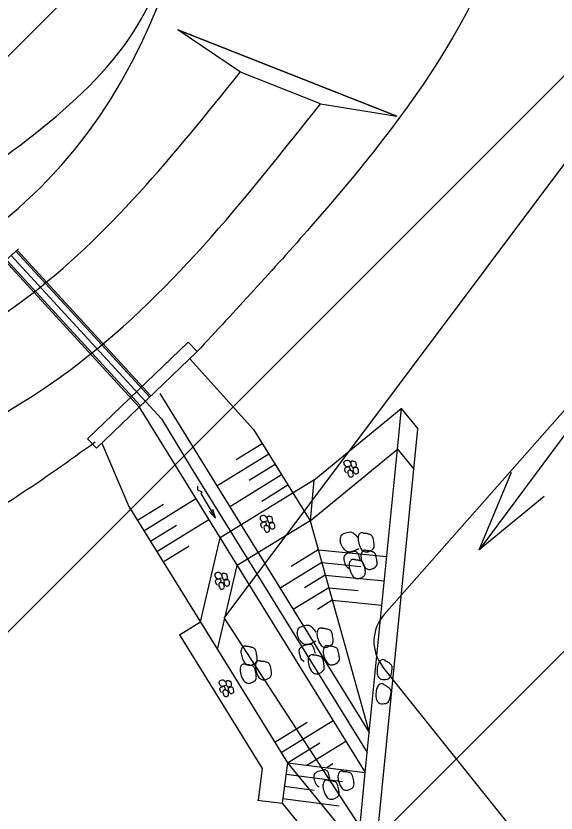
# Model space of a CAD drawing. Extents: x -510185 to -506993, y -1126306 to -1123642.
# Drawn here: x -508751.94 to -508738.67, y -1124534.1 to -1124514.51 of the extents above; entities that cross this region are included whole.
import ezdxf

# ---------------------------------------------------------------- set-up
doc = ezdxf.new("R2010")
doc.units = 0
for name, color, linetype in [('Implicitní', 7, 'Continuous'), ('nadrze', 7, 'Continuous'), ('navrh', 7, 'Continuous'), ('parcelni hranice', 7, 'Continuous'), ('u_soutok', 7, 'Continuous'), ('u_stávající', 7, 'Continuous'), ('u_tok Luha', 7, 'Continuous'), ('ˇ3', 7, 'Continuous')]:
    doc.layers.add(name, color=color, linetype=linetype)

msp = doc.modelspace()

# ---------------------------------------------------------------- linework, layer by layer
at = {"layer": 'Implicitní'}
for p, q in [((-508747.664, -1124522.948), (-508746.104, -1124524.672)), ((-508749.837, -1124525.008), (-508749.166, -1124526.565))]:
    msp.add_line(p, q, dxfattribs=at)
at = {"layer": 'nadrze'}
for points in [[(-508758.084, -1124522.966), (-508751.166, -1124518.548), (-508747.556, -1124502.487), (-508763.536, -1124481.116), (-508775.69, -1124469.221), (-508793.096, -1124450.833), (-508796.149, -1124485.614), (-508787.082, -1124507.489)], [(-508753.301, -1124518.751), (-508748.505, -1124513.848), (-508747.944, -1124511.408), (-508747.877, -1124503.617), (-508763.277, -1124483.022), (-508775.389, -1124471.168), (-508791.281, -1124454.38), (-508794.117, -1124486.703), (-508785.145, -1124508.352)], [(-508755.676, -1124485.632), (-508742.526, -1124501.531), (-508739.634, -1124510.528), (-508744.695, -1124519.685), (-508747.489, -1124522.757)], [(-508779.802, -1124516.685), (-508767.213, -1124524.461), (-508762.629, -1124525.007), (-508751.711, -1124521.458), (-508746.431, -1124515.893)], [(-508779.771, -1124519.358), (-508767.869, -1124526.397), (-508762.429, -1124527.045), (-508750.599, -1124523.199), (-508744.46, -1124516.669)], [(-508749.997, -1124524.987), (-508753.932, -1124527.477), (-508769.917, -1124526.995), (-508779.771, -1124519.358)]]:
    msp.add_spline(points, degree=3, dxfattribs=at)
at = {"layer": 'navrh'}
for p, q in [((-508742.587, -1124516.977), (-508747.968, -1124514.857)), ((-508746.429, -1124515.893), (-508747.968, -1124514.857)), ((-508744.459, -1124516.669), (-508746.429, -1124515.893)), ((-508744.459, -1124516.669), (-508742.587, -1124516.977)), ((-508751.882, -1124520.235), (-508752.302, -1124520.612)), ((-508748.656, -1124523.877), (-508751.944, -1124520.29)), ((-508748.628, -1124523.849), (-508751.914, -1124520.263)), ((-508748.913, -1124524.123), (-508752.208, -1124520.528)), ((-508748.885, -1124524.095), (-508752.179, -1124520.501))]:
    msp.add_line(p, q, dxfattribs=at)
for points in [[(-508747.968, -1124514.857), (-508742.587, -1124516.977)], [(-508752.062, -1124520.396), (-508748.365, -1124524.412), (-508747.635, -1124525.618)]]:
    msp.add_lwpolyline(points, dxfattribs=at)
msp.add_lwpolyline([(-508750.188, -1124524.904), (-508747.711, -1124522.531), (-508747.491, -1124522.76), (-508749.968, -1124525.133)], close=True, dxfattribs=at)
at = {"layer": 'parcelni hranice'}
for q in [(-508735.88, -1124514.69), (-508733.56, -1124549.66)]:
    msp.add_line((-508746.83, -1124529.31), q, dxfattribs=at)
at = {"layer": 'u_soutok'}
for p, q in [((-508748.412, -1124523.792), (-508743.262, -1124532.121)), ((-508748.913, -1124524.122), (-508743.359, -1124533.104)), ((-508744.627, -1124525.918), (-508742.478, -1124524.158)), ((-508742.568, -1124525.154), (-508742.469, -1124524.15)), ((-508742.478, -1124524.158), (-508742.067, -1124524.66)), ((-508746.104, -1124524.672), (-508744.718, -1124526.914)), ((-508743.155, -1124535.593), (-508742.067, -1124524.66)), ((-508746.529, -1124525.41), (-508745.891, -1124525.016)), ((-508747.009, -1124526.06), (-508745.733, -1124525.271)), ((-508744.718, -1124526.914), (-508742.568, -1124525.154)), ((-508743.262, -1124532.121), (-508742.568, -1124525.154)), ((-508742.568, -1124525.154), (-508742.157, -1124525.656)), ((-508747.635, -1124525.618), (-508743.311, -1124532.612)), ((-508746.214, -1124525.921), (-508745.576, -1124525.526)), ((-508746.694, -1124526.57), (-508745.418, -1124525.781)), ((-508744.627, -1124525.918), (-508746.924, -1124527.338)), ((-508745.898, -1124526.431), (-508745.26, -1124526.036)), ((-508744.627, -1124525.918), (-508744.718, -1124526.914)), ((-508748.798, -1124527.161), (-508747.522, -1124526.372)), ((-508749.166, -1124526.565), (-508746.991, -1124530.083)), ((-508748.955, -1124526.905), (-508748.317, -1124526.511)), ((-508748.64, -1124527.416), (-508748.002, -1124527.021)), ((-508748.482, -1124527.671), (-508747.206, -1124526.882)), ((-508744.718, -1124526.914), (-508746.504, -1124528.018)), ((-508744.718, -1124526.914), (-508743.262, -1124532.121)), ((-508747.411, -1124529.403), (-508746.924, -1124527.338)), ((-508748.324, -1124527.926), (-508747.686, -1124527.532)), ((-508744.517, -1124527.63), (-508745.181, -1124528.041)), ((-508744.517, -1124527.63), (-508742.832, -1124527.798)), ((-508746.991, -1124530.083), (-508746.504, -1124528.018)), ((-508744.431, -1124527.94), (-508745.455, -1124528.574)), ((-508744.431, -1124527.94), (-508743.471, -1124528.036)), ((-508744.344, -1124528.25), (-508744.856, -1124528.567)), ((-508744.344, -1124528.25), (-508742.891, -1124528.395)), ((-508744.257, -1124528.561), (-508745.129, -1124529.1)), ((-508744.257, -1124528.561), (-508743.531, -1124528.633)), ((-508744.17, -1124528.871), (-508744.531, -1124529.093)), ((-508744.17, -1124528.871), (-508742.95, -1124528.992)), ((-508747.922, -1124529.718), (-508747.411, -1124529.403)), ((-508747.922, -1124529.718), (-508745.892, -1124533)), ((-508746.991, -1124530.083), (-508745.27, -1124532.866)), ((-508745.585, -1124532.356), (-508744.789, -1124531.863)), ((-508745.428, -1124532.611), (-508744.152, -1124531.822)), ((-508743.359, -1124533.104), (-508743.262, -1124532.121)), ((-508744.795, -1124532.925), (-508743.836, -1124532.332)), ((-508745.27, -1124532.866), (-508744.473, -1124532.374)), ((-508745.27, -1124532.866), (-508745.399, -1124533.858)), ((-508745.27, -1124532.866), (-508743.359, -1124533.104)), ((-508745.27, -1124532.866), (-508743.545, -1124534.972)), ((-508744.32, -1124532.984), (-508744.158, -1124532.884)), ((-508745.892, -1124533), (-508745.994, -1124533.78)), ((-508743.545, -1124534.972), (-508743.359, -1124533.104)), ((-508743.922, -1124533.332), (-508745.307, -1124533.151)), ((-508744.62, -1124533.543), (-508745.346, -1124533.449)), ((-508746.005, -1124533.779), (-508745.399, -1124533.858)), ((-508745.399, -1124533.858), (-508743.647, -1124535.997)), ((-508744, -1124533.927), (-508745.385, -1124533.746))]:
    msp.add_line(p, q, dxfattribs=at)
msp.add_lwpolyline([(-508747.486, -1124526.065), (-508747.486, -1124526.153), (-508747.38, -1124526.206), (-508747.401, -1124526.248), (-508747.04, -1124526.856), (-508747.196, -1124526.684), (-508747.04, -1124526.856), (-508747.11, -1124526.637)], dxfattribs=at)
for points in [[(-508743.883, -1124525.496), (-508743.869, -1124525.451), (-508743.835, -1124525.433), (-508743.788, -1124525.427), (-508743.759, -1124525.444), (-508743.726, -1124525.486)], [(-508743.668, -1124525.452), (-508743.696, -1124525.454), (-508743.712, -1124525.475), (-508743.715, -1124525.514), (-508743.7, -1124525.565), (-508743.679, -1124525.6), (-508743.643, -1124525.615), (-508743.617, -1124525.608), (-508743.58, -1124525.577), (-508743.578, -1124525.544), (-508743.587, -1124525.499), (-508743.6, -1124525.473), (-508743.625, -1124525.461), (-508743.652, -1124525.456), (-508743.673, -1124525.455)], [(-508743.725, -1124525.562), (-508743.74, -1124525.572), (-508743.775, -1124525.586), (-508743.813, -1124525.592), (-508743.834, -1124525.585), (-508743.849, -1124525.57), (-508743.875, -1124525.529), (-508743.885, -1124525.491)], [(-508743.825, -1124525.739), (-508743.853, -1124525.708), (-508743.86, -1124525.683), (-508743.866, -1124525.639), (-508743.843, -1124525.608), (-508743.796, -1124525.591), (-508743.768, -1124525.589), (-508743.75, -1124525.608), (-508743.737, -1124525.651), (-508743.731, -1124525.664)], [(-508743.615, -1124525.602), (-508743.643, -1124525.604), (-508743.658, -1124525.625), (-508743.661, -1124525.664), (-508743.647, -1124525.715), (-508743.625, -1124525.75), (-508743.589, -1124525.765), (-508743.563, -1124525.758), (-508743.527, -1124525.727), (-508743.525, -1124525.694), (-508743.534, -1124525.649), (-508743.547, -1124525.623), (-508743.572, -1124525.611), (-508743.598, -1124525.606), (-508743.619, -1124525.605)], [(-508743.744, -1124525.68), (-508743.772, -1124525.681), (-508743.787, -1124525.702), (-508743.79, -1124525.741), (-508743.776, -1124525.792), (-508743.754, -1124525.827), (-508743.718, -1124525.842), (-508743.692, -1124525.835), (-508743.655, -1124525.805), (-508743.654, -1124525.771), (-508743.663, -1124525.726), (-508743.676, -1124525.7), (-508743.701, -1124525.689), (-508743.727, -1124525.683), (-508743.748, -1124525.683)], [(-508745.783, -1124526.917), (-508745.797, -1124526.927), (-508745.832, -1124526.942), (-508745.87, -1124526.947), (-508745.892, -1124526.94), (-508745.906, -1124526.925), (-508745.933, -1124526.884), (-508745.942, -1124526.847)], [(-508745.94, -1124526.851), (-508745.926, -1124526.806), (-508745.892, -1124526.788), (-508745.845, -1124526.782), (-508745.816, -1124526.799), (-508745.783, -1124526.841)], [(-508745.725, -1124526.807), (-508745.754, -1124526.809), (-508745.769, -1124526.83), (-508745.772, -1124526.869), (-508745.758, -1124526.92), (-508745.736, -1124526.955), (-508745.7, -1124526.97), (-508745.674, -1124526.963), (-508745.637, -1124526.933), (-508745.636, -1124526.899), (-508745.644, -1124526.854), (-508745.657, -1124526.828), (-508745.682, -1124526.816), (-508745.709, -1124526.811), (-508745.73, -1124526.811)], [(-508745.882, -1124527.094), (-508745.911, -1124527.063), (-508745.918, -1124527.038), (-508745.924, -1124526.994), (-508745.901, -1124526.963), (-508745.853, -1124526.946), (-508745.826, -1124526.944), (-508745.807, -1124526.963), (-508745.794, -1124527.006), (-508745.789, -1124527.019)], [(-508745.801, -1124527.035), (-508745.829, -1124527.036), (-508745.845, -1124527.057), (-508745.848, -1124527.096), (-508745.833, -1124527.147), (-508745.811, -1124527.182), (-508745.776, -1124527.197), (-508745.749, -1124527.191), (-508745.713, -1124527.16), (-508745.711, -1124527.127), (-508745.72, -1124527.081), (-508745.733, -1124527.055), (-508745.758, -1124527.044), (-508745.785, -1124527.038), (-508745.806, -1124527.038)], [(-508745.672, -1124526.957), (-508745.7, -1124526.959), (-508745.716, -1124526.98), (-508745.719, -1124527.019), (-508745.704, -1124527.07), (-508745.683, -1124527.105), (-508745.647, -1124527.12), (-508745.621, -1124527.113), (-508745.584, -1124527.083), (-508745.582, -1124527.049), (-508745.591, -1124527.004), (-508745.604, -1124526.978), (-508745.629, -1124526.966), (-508745.656, -1124526.961), (-508745.677, -1124526.961)], [(-508743.976, -1124527.393), (-508743.935, -1124527.262), (-508743.838, -1124527.212), (-508743.702, -1124527.193), (-508743.618, -1124527.243), (-508743.523, -1124527.362)], [(-508743.401, -1124527.217), (-508743.483, -1124527.221), (-508743.527, -1124527.281), (-508743.536, -1124527.393), (-508743.495, -1124527.54), (-508743.432, -1124527.641), (-508743.328, -1124527.685), (-508743.253, -1124527.665), (-508743.148, -1124527.577), (-508743.144, -1124527.481), (-508743.168, -1124527.35), (-508743.206, -1124527.276), (-508743.278, -1124527.242), (-508743.355, -1124527.226), (-508743.415, -1124527.226)], [(-508743.517, -1124527.596), (-508743.56, -1124527.623), (-508743.66, -1124527.666), (-508743.769, -1124527.683), (-508743.831, -1124527.661), (-508743.873, -1124527.619), (-508743.949, -1124527.499), (-508743.976, -1124527.392)], [(-508743.759, -1124528.101), (-508743.84, -1124528.011), (-508743.861, -1124527.939), (-508743.878, -1124527.812), (-508743.812, -1124527.723), (-508743.675, -1124527.674), (-508743.596, -1124527.668), (-508743.543, -1124527.723), (-508743.504, -1124527.848), (-508743.489, -1124527.885)], [(-508743.33, -1124527.645), (-508743.412, -1124527.649), (-508743.456, -1124527.709), (-508743.465, -1124527.821), (-508743.424, -1124527.968), (-508743.361, -1124528.069), (-508743.257, -1124528.113), (-508743.182, -1124528.093), (-508743.077, -1124528.005), (-508743.072, -1124527.909), (-508743.097, -1124527.778), (-508743.135, -1124527.704), (-508743.207, -1124527.67), (-508743.284, -1124527.654), (-508743.344, -1124527.654)], [(-508743.619, -1124527.871), (-508743.7, -1124527.876), (-508743.745, -1124527.935), (-508743.754, -1124528.048), (-508743.712, -1124528.195), (-508743.649, -1124528.296), (-508743.546, -1124528.34), (-508743.471, -1124528.32), (-508743.365, -1124528.232), (-508743.361, -1124528.136), (-508743.386, -1124528.005), (-508743.423, -1124527.93), (-508743.495, -1124527.897), (-508743.572, -1124527.881), (-508743.633, -1124527.88)], [(-508747.053, -1124528.252), (-508747.039, -1124528.206), (-508747.005, -1124528.189), (-508746.958, -1124528.182), (-508746.929, -1124528.2), (-508746.896, -1124528.241)], [(-508746.838, -1124528.208), (-508746.867, -1124528.209), (-508746.882, -1124528.23), (-508746.885, -1124528.269), (-508746.871, -1124528.32), (-508746.849, -1124528.355), (-508746.813, -1124528.371), (-508746.787, -1124528.364), (-508746.75, -1124528.333), (-508746.749, -1124528.3), (-508746.757, -1124528.254), (-508746.77, -1124528.228), (-508746.795, -1124528.217), (-508746.822, -1124528.211), (-508746.843, -1124528.211)], [(-508746.896, -1124528.318), (-508746.91, -1124528.327), (-508746.945, -1124528.342), (-508746.983, -1124528.348), (-508747.005, -1124528.34), (-508747.019, -1124528.326), (-508747.046, -1124528.284), (-508747.055, -1124528.247)], [(-508746.995, -1124528.495), (-508747.024, -1124528.463), (-508747.031, -1124528.438), (-508747.037, -1124528.394), (-508747.014, -1124528.363), (-508746.966, -1124528.346), (-508746.939, -1124528.344), (-508746.92, -1124528.363), (-508746.907, -1124528.407), (-508746.902, -1124528.42)], [(-508746.785, -1124528.358), (-508746.813, -1124528.359), (-508746.829, -1124528.38), (-508746.832, -1124528.419), (-508746.817, -1124528.47), (-508746.796, -1124528.505), (-508746.76, -1124528.521), (-508746.734, -1124528.514), (-508746.697, -1124528.483), (-508746.695, -1124528.45), (-508746.704, -1124528.404), (-508746.717, -1124528.378), (-508746.742, -1124528.367), (-508746.769, -1124528.361), (-508746.79, -1124528.361)], [(-508746.914, -1124528.435), (-508746.942, -1124528.437), (-508746.958, -1124528.457), (-508746.961, -1124528.497), (-508746.946, -1124528.548), (-508746.924, -1124528.583), (-508746.889, -1124528.598), (-508746.863, -1124528.591), (-508746.826, -1124528.56), (-508746.824, -1124528.527), (-508746.833, -1124528.482), (-508746.846, -1124528.456), (-508746.871, -1124528.444), (-508746.898, -1124528.439), (-508746.919, -1124528.438)], [(-508745.03, -1124529.682), (-508744.989, -1124529.551), (-508744.891, -1124529.501), (-508744.756, -1124529.482), (-508744.672, -1124529.533), (-508744.577, -1124529.652)], [(-508744.41, -1124529.556), (-508744.492, -1124529.56), (-508744.536, -1124529.62), (-508744.545, -1124529.733), (-508744.504, -1124529.88), (-508744.441, -1124529.981), (-508744.337, -1124530.025), (-508744.262, -1124530.005), (-508744.157, -1124529.916), (-508744.153, -1124529.82), (-508744.177, -1124529.69), (-508744.215, -1124529.615), (-508744.287, -1124529.582), (-508744.364, -1124529.566), (-508744.424, -1124529.565)], [(-508744.575, -1124529.872), (-508744.618, -1124529.9), (-508744.718, -1124529.942), (-508744.827, -1124529.959), (-508744.889, -1124529.938), (-508744.932, -1124529.895), (-508745.007, -1124529.776), (-508745.034, -1124529.669)], [(-508744.863, -1124530.382), (-508744.944, -1124530.292), (-508744.964, -1124530.22), (-508744.982, -1124530.093), (-508744.915, -1124530.004), (-508744.779, -1124529.955), (-508744.699, -1124529.949), (-508744.647, -1124530.004), (-508744.608, -1124530.128), (-508744.592, -1124530.166)], [(-508744.257, -1124529.988), (-508744.338, -1124529.992), (-508744.382, -1124530.052), (-508744.392, -1124530.165), (-508744.35, -1124530.312), (-508744.287, -1124530.412), (-508744.184, -1124530.457), (-508744.109, -1124530.437), (-508744.003, -1124530.348), (-508743.999, -1124530.252), (-508744.024, -1124530.122), (-508744.061, -1124530.047), (-508744.133, -1124530.014), (-508744.21, -1124529.998), (-508744.271, -1124529.997)], [(-508746.277, -1124530), (-508746.358, -1124530.004), (-508746.402, -1124530.064), (-508746.412, -1124530.177), (-508746.37, -1124530.323), (-508746.307, -1124530.424), (-508746.204, -1124530.468), (-508746.129, -1124530.448), (-508746.023, -1124530.36), (-508746.019, -1124530.264), (-508746.044, -1124530.133), (-508746.081, -1124530.059), (-508746.153, -1124530.026), (-508746.23, -1124530.009), (-508746.291, -1124530.009)], [(-508745.924, -1124530.362), (-508746.005, -1124530.366), (-508746.05, -1124530.426), (-508746.059, -1124530.539), (-508746.018, -1124530.686), (-508745.954, -1124530.786), (-508745.851, -1124530.83), (-508745.776, -1124530.81), (-508745.67, -1124530.722), (-508745.666, -1124530.626), (-508745.691, -1124530.495), (-508745.728, -1124530.421), (-508745.801, -1124530.388), (-508745.878, -1124530.371), (-508745.938, -1124530.371)], [(-508744.628, -1124530.211), (-508744.709, -1124530.215), (-508744.754, -1124530.275), (-508744.763, -1124530.388), (-508744.722, -1124530.535), (-508744.658, -1124530.635), (-508744.555, -1124530.679), (-508744.48, -1124530.659), (-508744.374, -1124530.571), (-508744.37, -1124530.475), (-508744.395, -1124530.344), (-508744.432, -1124530.27), (-508744.504, -1124530.237), (-508744.581, -1124530.22), (-508744.642, -1124530.22)], [(-508742.863, -1124530.353), (-508742.94, -1124530.326), (-508743.003, -1124530.364), (-508743.054, -1124530.464), (-508743.071, -1124530.614), (-508743.051, -1124530.731), (-508742.973, -1124530.81), (-508742.897, -1124530.82), (-508742.767, -1124530.779), (-508742.727, -1124530.692), (-508742.7, -1124530.563), (-508742.706, -1124530.481), (-508742.76, -1124530.423), (-508742.824, -1124530.379), (-508742.88, -1124530.356)], [(-508746.298, -1124530.443), (-508746.379, -1124530.447), (-508746.424, -1124530.507), (-508746.433, -1124530.619), (-508746.392, -1124530.766), (-508746.328, -1124530.867), (-508746.225, -1124530.911), (-508746.15, -1124530.891), (-508746.044, -1124530.803), (-508746.04, -1124530.707), (-508746.065, -1124530.576), (-508746.102, -1124530.502), (-508746.174, -1124530.469), (-508746.251, -1124530.452), (-508746.312, -1124530.452)], [(-508746.792, -1124530.958), (-508746.807, -1124530.968), (-508746.842, -1124530.983), (-508746.88, -1124530.989), (-508746.901, -1124530.981), (-508746.916, -1124530.966), (-508746.942, -1124530.925), (-508746.952, -1124530.888)], [(-508746.95, -1124530.892), (-508746.936, -1124530.847), (-508746.902, -1124530.83), (-508746.855, -1124530.823), (-508746.826, -1124530.84), (-508746.793, -1124530.882)], [(-508746.735, -1124530.849), (-508746.763, -1124530.85), (-508746.779, -1124530.871), (-508746.782, -1124530.91), (-508746.767, -1124530.961), (-508746.745, -1124530.996), (-508746.71, -1124531.011), (-508746.683, -1124531.004), (-508746.647, -1124530.974), (-508746.645, -1124530.94), (-508746.654, -1124530.895), (-508746.667, -1124530.869), (-508746.692, -1124530.857), (-508746.719, -1124530.852), (-508746.74, -1124530.852)], [(-508742.892, -1124530.944), (-508742.968, -1124530.918), (-508743.031, -1124530.956), (-508743.082, -1124531.056), (-508743.1, -1124531.206), (-508743.08, -1124531.322), (-508743.001, -1124531.402), (-508742.925, -1124531.412), (-508742.795, -1124531.371), (-508742.755, -1124531.284), (-508742.728, -1124531.155), (-508742.735, -1124531.072), (-508742.788, -1124531.015), (-508742.853, -1124530.971), (-508742.908, -1124530.948)], [(-508746.892, -1124531.135), (-508746.92, -1124531.104), (-508746.927, -1124531.079), (-508746.933, -1124531.035), (-508746.91, -1124531.004), (-508746.863, -1124530.987), (-508746.835, -1124530.985), (-508746.817, -1124531.004), (-508746.803, -1124531.047), (-508746.798, -1124531.06)], [(-508746.81, -1124531.076), (-508746.839, -1124531.077), (-508746.854, -1124531.098), (-508746.857, -1124531.137), (-508746.843, -1124531.188), (-508746.821, -1124531.223), (-508746.785, -1124531.238), (-508746.759, -1124531.232), (-508746.722, -1124531.201), (-508746.721, -1124531.168), (-508746.729, -1124531.122), (-508746.742, -1124531.096), (-508746.767, -1124531.085), (-508746.794, -1124531.079), (-508746.815, -1124531.079)], [(-508746.681, -1124530.998), (-508746.71, -1124531), (-508746.725, -1124531.021), (-508746.728, -1124531.06), (-508746.714, -1124531.111), (-508746.692, -1124531.146), (-508746.656, -1124531.161), (-508746.63, -1124531.154), (-508746.593, -1124531.124), (-508746.592, -1124531.09), (-508746.601, -1124531.045), (-508746.614, -1124531.019), (-508746.639, -1124531.007), (-508746.665, -1124531.002), (-508746.686, -1124531.002)], [(-508744.497, -1124533.464), (-508744.578, -1124533.375), (-508744.598, -1124533.303), (-508744.615, -1124533.178), (-508744.549, -1124533.089), (-508744.414, -1124533.041), (-508744.335, -1124533.034), (-508744.283, -1124533.089), (-508744.244, -1124533.213), (-508744.229, -1124533.25)], [(-508743.896, -1124533.074), (-508743.976, -1124533.078), (-508744.021, -1124533.137), (-508744.03, -1124533.249), (-508743.989, -1124533.395), (-508743.926, -1124533.495), (-508743.823, -1124533.538), (-508743.749, -1124533.519), (-508743.644, -1124533.431), (-508743.64, -1124533.336), (-508743.664, -1124533.206), (-508743.702, -1124533.132), (-508743.773, -1124533.099), (-508743.85, -1124533.083), (-508743.909, -1124533.083)], [(-508744.264, -1124533.295), (-508744.345, -1124533.299), (-508744.389, -1124533.358), (-508744.398, -1124533.47), (-508744.357, -1124533.616), (-508744.294, -1124533.716), (-508744.192, -1124533.759), (-508744.117, -1124533.74), (-508744.012, -1124533.652), (-508744.008, -1124533.557), (-508744.033, -1124533.427), (-508744.07, -1124533.353), (-508744.141, -1124533.32), (-508744.218, -1124533.304), (-508744.278, -1124533.304)]]:
    msp.add_spline(points, degree=3, dxfattribs=at)
at = {"layer": 'u_stávající'}
for p, q in [((-508796.528, -1124574.03), (-508658.091, -1124435.594)), ((-508795.315, -1124558.674), (-508672.283, -1124435.643)), ((-508797.744, -1124589.388), (-508646.839, -1124438.484))]:
    msp.add_line(p, q, dxfattribs=at)
at = {"layer": 'u_tok Luha'}
for p, q in [((-508742.898, -1124529.219), (-508734.178, -1124519.341)), ((-508717.989, -1124561.609), (-508742.928, -1124530.507))]:
    msp.add_line(p, q, dxfattribs=at)
msp.add_arc((-508742.148, -1124529.881), 1, 138.5633, 218.7241, dxfattribs=at)
at = {"layer": 'ˇ3'}
for points in [[(-508736.982, -1124522.811), (-508740.558, -1124527.629)], [(-508738.964, -1124526.321), (-508740.558, -1124527.629), (-508739.767, -1124525.725)]]:
    msp.add_lwpolyline(points, dxfattribs=at)

doc.saveas('drawing.dxf')
